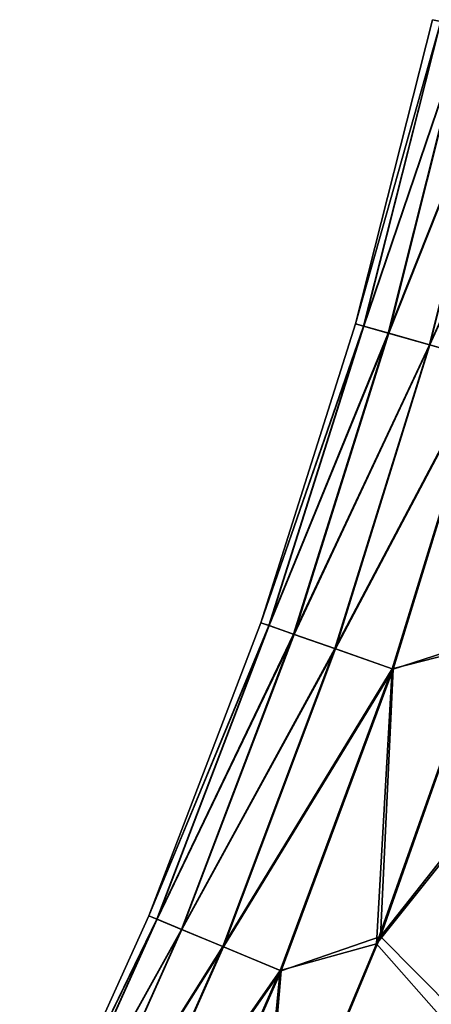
# Model space of a CAD drawing. Header units: metres. Extents: x -2 to 102, y -85 to 102.
# Tile 293 of 343: x 92.84 to 93.93, y 33.51 to 36.12. Entities that reach past the tile are written whole.
import ezdxf

# ---------------------------------------------------------------- set-up
doc = ezdxf.new("R2010")
doc.units = ezdxf.units.M
doc.layers.add('solid_21064300', color=7, linetype='CONTINUOUS')

msp = doc.modelspace()

# ---------------------------------------------------------------- linework, layer by layer
at = {"layer": 'solid_21064300'}
for points in [[(93.727669, 35.313183, 0.008127), (93.931274, 36.11705, 0.008122), (93.952705, 36.11224, -1.366596)], [(93.953224, 36.112125, 1.382832), (93.931274, 36.11705, 0.008122), (93.727669, 35.313183, 0.008127)], [(93.727669, 35.313183, 0.008127), (93.952705, 36.11224, -1.366596), (93.749184, 35.307018, -1.367282)], [(93.749695, 35.30687, 1.383525), (93.953224, 36.112125, 1.382832), (93.727669, 35.313183, 0.008127)], [(93.749184, 35.307018, -1.367282), (93.952705, 36.11224, -1.366596), (94.017517, 36.097725, -2.739773)], [(94.018539, 36.097496, 2.755981), (93.953224, 36.112125, 1.382832), (93.749695, 35.30687, 1.383525)], [(93.749184, 35.307018, -1.367282), (94.017517, 36.097725, -2.739773), (93.814217, 35.288414, -2.740984)], [(93.815239, 35.28812, 2.757197), (94.018539, 36.097496, 2.755981), (93.749695, 35.30687, 1.383525)], [(93.814217, 35.288414, -2.740984), (94.017517, 36.097725, -2.739773), (94.125626, 36.073502, -4.10983)], [(94.127159, 36.073158, 4.125992), (94.018539, 36.097496, 2.755981), (93.815239, 35.28812, 2.757197)], [(93.814217, 35.288414, -2.740984), (94.125626, 36.073502, -4.10983), (93.922676, 35.257378, -4.111262)], [(93.924217, 35.256939, 4.127424), (94.127159, 36.073158, 4.125992), (93.815239, 35.28812, 2.757197)], [(93.922676, 35.257378, -4.111262), (94.125626, 36.073502, -4.10983), (94.276917, 36.039585, -5.47522)], [(94.278961, 36.039131, 5.491318), (94.127159, 36.073158, 4.125992), (93.924217, 35.256939, 4.127424)], [(93.922676, 35.257378, -4.111262), (94.276917, 36.039585, -5.47522), (94.074394, 35.213932, -5.476455)], [(94.076447, 35.213348, 5.492548), (94.278961, 36.039131, 5.491318), (93.924217, 35.256939, 4.127424)], [(93.477493, 34.522568, 0.008132), (93.727669, 35.313183, 0.008127), (93.749184, 35.307018, -1.367282)], [(93.749695, 35.30687, 1.383525), (93.727669, 35.313183, 0.008127), (93.477493, 34.522568, 0.008132)], [(93.477493, 34.522568, 0.008132), (93.749184, 35.307018, -1.367282), (93.499062, 34.515007, -1.368085)], [(93.499573, 34.514828, 1.384337), (93.749695, 35.30687, 1.383525), (93.477493, 34.522568, 0.008132)], [(93.499062, 34.515007, -1.368085), (93.749184, 35.307018, -1.367282), (93.814217, 35.288414, -2.740984)], [(93.815239, 35.28812, 2.757197), (93.749695, 35.30687, 1.383525), (93.499573, 34.514828, 1.384337)], [(93.499062, 34.515007, -1.368085), (93.814217, 35.288414, -2.740984), (93.564247, 34.492191, -2.742393)], [(93.565277, 34.491829, 2.758611), (93.815239, 35.28812, 2.757197), (93.499573, 34.514828, 1.384337)], [(93.564247, 34.492191, -2.742393), (93.814217, 35.288414, -2.740984), (93.922676, 35.257378, -4.111262)], [(93.924217, 35.256939, 4.127424), (93.815239, 35.28812, 2.757197), (93.565277, 34.491829, 2.758611)], [(93.564247, 34.492191, -2.742393), (93.922676, 35.257378, -4.111262), (93.672928, 34.45414, -4.112909)], [(93.674477, 34.453598, 4.129071), (93.924217, 35.256939, 4.127424), (93.565277, 34.491829, 2.758611)], [(93.672928, 34.45414, -4.112909), (93.922676, 35.257378, -4.111262), (94.074394, 35.213932, -5.476455)], [(94.076447, 35.213348, 5.492548), (93.924217, 35.256939, 4.127424), (93.674477, 34.453598, 4.129071)], [(93.672928, 34.45414, -4.112909), (94.074394, 35.213932, -5.476455), (93.824883, 34.400898, -5.477845)], [(93.826942, 34.400181, 5.493931), (94.076447, 35.213348, 5.492548), (93.674477, 34.453598, 4.129071)], [(93.824883, 34.400898, -5.477845), (94.074394, 35.213932, -5.476455), (94.062119, 34.461552, -6.835446)], [(94.070229, 34.477882, 6.851428), (94.076447, 35.213348, 5.492548), (93.826942, 34.400181, 5.493931)], [(93.181595, 33.747906, 0.008137), (93.477493, 34.522568, 0.008132), (93.499062, 34.515007, -1.368085)], [(93.499573, 34.514828, 1.384337), (93.477493, 34.522568, 0.008132), (93.181595, 33.747906, 0.008137)], [(93.181595, 33.747906, 0.008137), (93.499062, 34.515007, -1.368085), (93.203178, 33.738903, -1.369006)], [(93.203697, 33.738686, 1.385268), (93.499573, 34.514828, 1.384337), (93.181595, 33.747906, 0.008137)], [(93.203178, 33.738903, -1.369006), (93.499062, 34.515007, -1.368085), (93.564247, 34.492191, -2.742393)], [(93.565277, 34.491829, 2.758611), (93.499573, 34.514828, 1.384337), (93.203697, 33.738686, 1.385268)], [(93.203178, 33.738903, -1.369006), (93.564247, 34.492191, -2.742393), (93.268417, 33.711731, -2.744005)], [(93.269455, 33.711304, 2.76023), (93.565277, 34.491829, 2.758611), (93.203697, 33.738686, 1.385268)], [(93.268417, 33.711731, -2.744005), (93.564247, 34.492191, -2.742393), (93.672928, 34.45414, -4.112909)], [(93.674477, 34.453598, 4.129071), (93.565277, 34.491829, 2.758611), (93.269455, 33.711304, 2.76023)], [(93.793579, 33.692921, 6.852004), (94.070229, 34.477882, 6.851428), (93.826942, 34.400181, 5.493931)], [(94.279839, 34.308483, 8.200317), (94.070229, 34.477882, 6.851428), (93.793579, 33.692921, 6.852004)], [(93.268417, 33.711731, -2.744005), (93.672928, 34.45414, -4.112909), (93.377151, 33.666443, -4.114795)], [(93.378693, 33.665802, 4.130958), (93.674477, 34.453598, 4.129071), (93.269455, 33.711304, 2.76023)], [(93.377151, 33.666443, -4.114795), (93.672928, 34.45414, -4.112909), (93.824883, 34.400898, -5.477845)], [(93.826942, 34.400181, 5.493931), (93.674477, 34.453598, 4.129071), (93.378693, 33.665802, 4.130958)], [(93.824883, 34.400898, -5.477845), (94.062119, 34.461552, -6.835446), (93.783234, 33.673698, -6.836042)], [(94.266602, 34.27813, -8.1844), (93.783234, 33.673698, -6.836042), (94.062119, 34.461552, -6.835446)], [(93.377151, 33.666443, -4.114795), (93.824883, 34.400898, -5.477845), (93.529083, 33.603107, -5.479441)], [(93.531136, 33.602253, 5.49552), (93.826942, 34.400181, 5.493931), (93.378693, 33.665802, 4.130958)], [(93.529083, 33.603107, -5.479441), (93.824883, 34.400898, -5.477845), (93.783234, 33.673698, -6.836042)], [(93.793579, 33.692921, 6.852004), (93.826942, 34.400181, 5.493931), (93.531136, 33.602253, 5.49552)], [(93.991394, 33.492672, 8.199232), (94.279839, 34.308483, 8.200317), (93.793579, 33.692921, 6.852004)], [(93.974037, 33.456924, -8.18333), (93.783234, 33.673698, -6.836042), (94.266602, 34.27813, -8.1844)], [(92.840981, 32.99184, 0.008144), (93.181595, 33.747906, 0.008137), (93.203178, 33.738903, -1.369006)], [(93.203697, 33.738686, 1.385268), (93.181595, 33.747906, 0.008137), (92.840981, 32.99184, 0.008144)], [(92.840981, 32.99184, 0.008144), (93.203178, 33.738903, -1.369006), (92.862541, 32.981342, -1.370045)], [(92.863052, 32.981091, 1.386319), (93.203697, 33.738686, 1.385268), (92.840981, 32.99184, 0.008144)], [(92.862541, 32.981342, -1.370045), (93.203178, 33.738903, -1.369006), (93.268417, 33.711731, -2.744005)], [(93.269455, 33.711304, 2.76023), (93.203697, 33.738686, 1.385268), (92.863052, 32.981091, 1.386319)], [(92.862541, 32.981342, -1.370045), (93.268417, 33.711731, -2.744005), (92.927704, 32.949669, -2.74583)], [(92.928734, 32.949169, 2.762061), (93.269455, 33.711304, 2.76023), (92.863052, 32.981091, 1.386319)], [(92.927704, 32.949669, -2.74583), (93.268417, 33.711731, -2.744005), (93.377151, 33.666443, -4.114795)], [(93.378693, 33.665802, 4.130958), (93.269455, 33.711304, 2.76023), (92.928734, 32.949169, 2.762061)], [(93.474091, 32.923683, 6.852732), (93.793579, 33.692921, 6.852004), (93.531136, 33.602253, 5.49552)], [(93.991394, 33.492672, 8.199232), (93.793579, 33.692921, 6.852004), (93.474091, 32.923683, 6.852732)], [(92.927704, 32.949669, -2.74583), (93.377151, 33.666443, -4.114795), (93.036255, 32.896904, -4.116943)], [(93.037796, 32.896152, 4.133106), (93.378693, 33.665802, 4.130958), (92.928734, 32.949169, 2.762061)], [(93.036255, 32.896904, -4.116943), (93.377151, 33.666443, -4.114795), (93.529083, 33.603107, -5.479441)], [(93.531136, 33.602253, 5.49552), (93.378693, 33.665802, 4.130958), (93.037796, 32.896152, 4.133106)], [(93.529083, 33.603107, -5.479441), (93.783234, 33.673698, -6.836042), (93.461159, 32.901764, -6.836795)], [(93.974037, 33.456924, -8.18333), (93.461159, 32.901764, -6.836795), (93.783234, 33.673698, -6.836042)], [(93.036255, 32.896904, -4.116943), (93.529083, 33.603107, -5.479441), (93.187836, 32.823154, -5.481294)], [(93.18988, 32.822163, 5.497365), (93.531136, 33.602253, 5.49552), (93.037796, 32.896152, 4.133106)], [(93.187836, 32.823154, -5.481294), (93.529083, 33.603107, -5.479441), (93.461159, 32.901764, -6.836795)], [(93.474091, 32.923683, 6.852732), (93.531136, 33.602253, 5.49552), (93.18988, 32.822163, 5.497365)]]:
    msp.add_3dface(points, dxfattribs=at)

doc.saveas('drawing.dxf')
